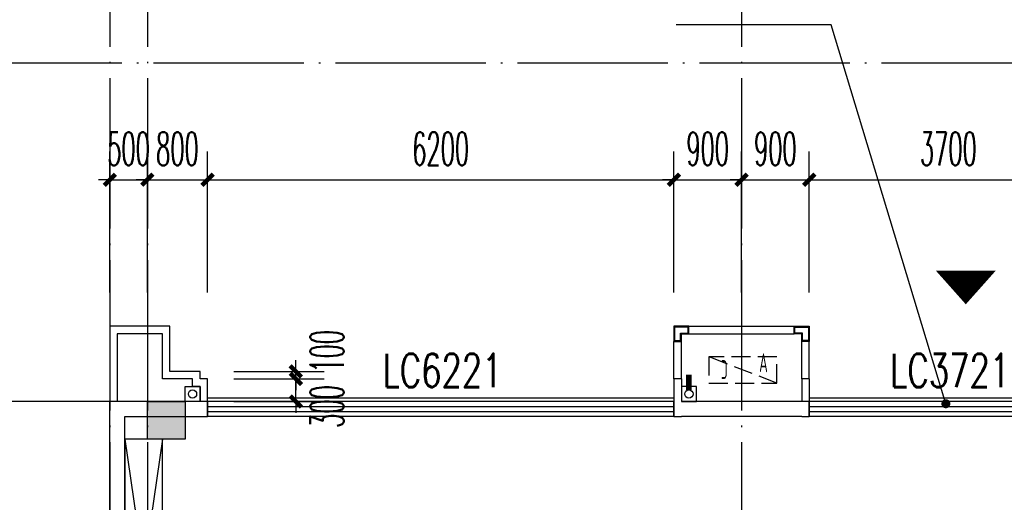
# Model space of a CAD drawing. Extents: x 1779708 to 7299578, y -1121471 to 88434.
# Tile 360 of 656: x 4700319 to 4713411, y -1011185 to -1004763. Entities that reach past the tile are written whole.
import ezdxf

# ---------------------------------------------------------------- set-up
doc = ezdxf.new("R2010")
doc.units = 0
doc.header["$LTSCALE"] = 1000
doc.header["$MEASUREMENT"] = 0
doc.linetypes.add('DASH', pattern=[0.35, 0.25, -0.1])
doc.linetypes.add('DOTE', pattern=[2.42, 2, -0.2, 0.02, -0.2])
doc.layers.get('0').update_dxf_attribs({"linetype": 'CONTINUOUS'})
doc.layers.get('Defpoints').update_dxf_attribs({"linetype": 'CONTINUOUS'})
for name, color, linetype in [('11111111111111111111111111111', 50, 'DASH'), ('DIM_LEAD', 3, 'CONTINUOUS'), ('DIM_污水', 3, 'CONTINUOUS'), ('DOTE', 1, 'DOTE'), ('FUR', 9, 'CONTINUOUS'), ('GGSignatureLayer', 7, 'CONTINUOUS'), ('P_PS_DIM', 1, 'CONTINUOUS'), ('PIPE-雨水', 4, 'CONTINUOUS'), ('PUB_DIM', 3, 'CONTINUOUS'), ('WALL', 255, 'CONTINUOUS'), ('WINDOW', 2, 'CONTINUOUS'), ('WINDOW_TEXT', 7, 'CONTINUOUS'), ('修改', 6, 'CONTINUOUS'), ('墙柱', 2, 'CONTINUOUS'), ('室外构件', 4, 'CONTINUOUS'), ('看线', 3, 'CONTINUOUS'), ('空调机位表示', 70, 'CONTINUOUS')]:
    doc.layers.add(name, color=color, linetype=linetype)
doc.styles.add('_TCH_DIM_T3', font='SIMPLEX.shx', dxfattribs={"width": 0.494118, "bigfont": 'GBCBIG.shx'})
doc.styles.add('_TCH_WINDOW', font='SIMPLEX', dxfattribs={"height": 3.5, "bigfont": 'GBCBIG'})
doc.styles.get("Standard").update_dxf_attribs({"font": 'GBENOR', "bigfont": 'GBCBIG'})
doc.dimstyles.new('_TCH_ARCH&&150', dxfattribs={"dimtxt": 446.25, "dimasz": 150, "dimexe": 375, "dimexo": 450, "dimgap": 189.375, "dimtad": 1, "dimdec": 0, "dimzin": 0, "dimdsep": 46, "dimtxsty": '_TCH_DIM_T3', "dimblk": 'ARCHTICK', "dimcen": 0.09, "dimdle": 225, "dimclrt": 7, "dimazin": 2, "dimtfac": 1, "dimtdec": 0, "dimtix": 1, "dimtmove": 2, "dimatfit": 3, "dimfxl": 250, "dimtolj": 1, "dimtzin": 0, "dimarcsym": 0})

# ---------------------------------------------------------------- blocks, each defined once
blk = doc.blocks.new('A$C159220C3')
at = {"layer": 'DOTE'}
for p, q in [((9200, 149200), (9200, 7200)), ((9700, 149200), (9700, 7200)), ((17600, 149200), (17600, 7200)), ((86800, 64700), (7200, 64700)), ((86800, 60200), (7200, 60200))]:
    blk.add_line(p, q, dxfattribs=at)
blk = doc.blocks.new('A$C606A0922')
at = {"layer": '墙柱'}
h = blk.add_hatch(color=256, dxfattribs=at)
h.paths.add_polyline_path([(24950, 87000), (25450, 87000), (25450, 87500), (24950, 87500)])
h.paths.add_polyline_path([(66900, 125200), (67500, 125200), (67500, 124600), (66900, 124600)])
h.paths.add_polyline_path([(16600, 125200), (17100, 125200), (17100, 124700), (16600, 124700)])
h.paths.add_polyline_path([(27130, 122900), (27130, 122600), (26430, 122600), (26430, 122900)])
h.paths.add_polyline_path([(54500, 138000), (55000, 138000), (55000, 137500), (54500, 137500)])
h.paths.add_polyline_path([(16600, 87000), (17100, 87000), (17100, 87500), (16600, 87500)])
h.paths.add_polyline_path([(42000, 96300), (42500, 96300), (42500, 96800), (42000, 96800)])
h.paths.add_polyline_path([(58500, 105100), (59000, 105100), (59000, 105600), (58500, 105600)])
h.paths.add_polyline_path([(13000, 93250), (13500, 93250), (13500, 93750), (13000, 93750)])
h.paths.add_polyline_path([(66700, 100900), (67200, 100900), (67200, 101400), (66700, 101400)])
h.paths.add_polyline_path([(20700, 118600), (21200, 118600), (21200, 118100), (20700, 118100)])
h.paths.add_polyline_path([(20700, 112000), (21200, 112000), (21200, 111500), (20700, 111500)])
h.paths.add_polyline_path([(13000, 106150), (13500, 106150), (13500, 105650), (13000, 105650)])
h.paths.add_polyline_path([(20700, 99800), (21200, 99800), (21200, 100300), (20700, 100300)])
h.paths.add_polyline_path([(13000, 87000), (13500, 87000), (13500, 87500), (13000, 87500)])
h.paths.add_polyline_path([(74900, 125200), (75600, 125200), (75600, 124600), (74900, 124600)])
h.paths.add_polyline_path([(54900, 113500), (54400, 113500), (54400, 113000), (54900, 113000)])
h.paths.add_polyline_path([(74900, 96300), (75600, 96300), (75600, 96800), (74900, 96800)])
h.paths.add_polyline_path([(500, 93250), (1000, 93250), (1000, 93750), (500, 93750)])
h.paths.add_polyline_path([(500, 106150), (1000, 106150), (1000, 105650), (500, 105650)])
h.paths.add_polyline_path([(8400, 125200), (8900, 125200), (8900, 124700), (8400, 124700)])
h.paths.add_polyline_path([(66900, 113600), (67500, 113600), (67500, 113000), (66900, 113000)])
h.paths.add_polyline_path([(74900, 113000), (75600, 113000), (75600, 113600), (74900, 113600)])
h.paths.add_polyline_path([(58500, 113000), (59100, 113000), (59100, 113600), (58500, 113600)])
h.paths.add_polyline_path([(66700, 105100), (67200, 105100), (67200, 105600), (66700, 105600)])
h.paths.add_polyline_path([(54400, 105100), (54900, 105100), (54900, 105600), (54400, 105600)])
h.paths.add_polyline_path([(50150, 125200), (50650, 125200), (50650, 124700), (50150, 124700)])
h.paths.add_polyline_path([(46200, 87000), (46700, 87000), (46700, 87500), (46200, 87500)])
h.paths.add_polyline_path([(42500, 99800), (42000, 99800), (42000, 100300), (42500, 100300)])
h.paths.add_polyline_path([(42500, 87000), (42000, 87000), (42000, 87500), (42500, 87500)])
h.paths.add_polyline_path([(24900, 99800), (25400, 99800), (25400, 100300), (24900, 100300)])
h.paths.add_polyline_path([(20700, 106150), (21200, 106150), (21200, 105650), (20700, 105650)])
h.paths.add_polyline_path([(13000, 100300), (13500, 100300), (13500, 99800), (13000, 99800)])
h.paths.add_polyline_path([(16600, 112000), (17100, 112000), (17100, 111500), (16600, 111500)])
h.paths.add_polyline_path([(8200, 112000), (8700, 112000), (8700, 111500), (8200, 111500)])
h.paths.add_polyline_path([(500, 112000), (1000, 112000), (1000, 111500), (500, 111500)])
h.paths.add_polyline_path([(16600, 118600), (17100, 118600), (17100, 118100), (16600, 118100)])
h.paths.add_polyline_path([(8400, 118700), (8900, 118700), (8900, 118100), (8400, 118100)])
h.paths.add_polyline_path([(74900, 99500), (75600, 99500), (75600, 100000), (74900, 100000)])
h.paths.add_polyline_path([(75100, 87000), (75600, 87000), (75600, 87500), (75100, 87500)])
h.paths.add_polyline_path([(66900, 96200), (67500, 96200), (67500, 96800), (66900, 96800)])
h.paths.add_polyline_path([(66950, 87000), (67450, 87000), (67450, 87500), (66950, 87500)])
h.paths.add_polyline_path([(58500, 96200), (59100, 96200), (59100, 96800), (58500, 96800)])
h.paths.add_polyline_path([(58550, 87000), (59050, 87000), (59050, 87500), (58550, 87500)])
h.paths.add_polyline_path([(50150, 99800), (50650, 99800), (50650, 100300), (50150, 100300)])
h.paths.add_polyline_path([(50150, 96300), (50650, 96300), (50650, 96800), (50150, 96800)])
h.paths.add_polyline_path([(50150, 87000), (50650, 87000), (50650, 87500), (50150, 87500)])
h.paths.add_polyline_path([(33100, 99800), (33600, 99800), (33600, 100300), (33100, 100300)])
h.paths.add_polyline_path([(33100, 96300), (33600, 96300), (33600, 96800), (33100, 96800)])
h.paths.add_polyline_path([(24900, 96300), (25400, 96300), (25400, 96800), (24900, 96800)])
h.paths.add_polyline_path([(500, 99800), (1000, 99800), (1000, 100300), (500, 100300)])
h.paths.add_polyline_path([(16600, 96300), (17100, 96300), (17100, 96800), (16600, 96800)])
h.paths.add_polyline_path([(33100, 87000), (33600, 87000), (33600, 87500), (33100, 87500)])
h.paths.add_polyline_path([(500, 87000), (1000, 87000), (1000, 87500), (500, 87500)])
h.paths.add_polyline_path([(74900, 128700), (75600, 128700), (75600, 128200), (74900, 128200)])
h.paths.add_polyline_path([(74900, 138000), (75600, 138000), (75600, 137500), (74900, 137500)])
h.paths.add_polyline_path([(66950, 128700), (67450, 128700), (67450, 128200), (66950, 128200)])
h.paths.add_polyline_path([(66950, 138000), (67450, 138000), (67450, 137500), (66950, 137500)])
h.paths.add_polyline_path([(58500, 125200), (59100, 125200), (59100, 124600), (58500, 124600)])
h.paths.add_polyline_path([(58550, 128700), (59050, 128700), (59050, 128200), (58550, 128200)])
h.paths.add_polyline_path([(58550, 138000), (59050, 138000), (59050, 137500), (58550, 137500)])
h.paths.add_polyline_path([(50150, 128700), (50650, 128700), (50650, 128200), (50150, 128200)])
h.paths.add_polyline_path([(50150, 138000), (50650, 138000), (50650, 137500), (50150, 137500)])
h.paths.add_polyline_path([(42000, 125200), (42500, 125200), (42500, 124700), (42000, 124700)])
h.paths.add_polyline_path([(42000, 128700), (42500, 128700), (42500, 128200), (42000, 128200)])
h.paths.add_polyline_path([(33100, 125200), (33600, 125200), (33600, 124700), (33100, 124700)])
h.paths.add_polyline_path([(25060, 125200), (25660, 125200), (25660, 124800), (25060, 124800)])
h.paths.add_polyline_path([(33100, 128700), (33600, 128700), (33600, 128200), (33100, 128200)])
h.paths.add_polyline_path([(24950, 128700), (25450, 128700), (25450, 128200), (24950, 128200)])
h.paths.add_polyline_path([(0, 125500), (700, 125500), (700, 125000), (0, 125000)])
h.paths.add_polyline_path([(0, 128700), (700, 128700), (700, 128200), (0, 128200)])
h.paths.add_polyline_path([(8150, 128700), (8650, 128700), (8650, 128200), (8150, 128200)])
h.paths.add_polyline_path([(16550, 128700), (17050, 128700), (17050, 128200), (16550, 128200)])
h.paths.add_polyline_path([(42000, 138000), (42500, 138000), (42500, 137500), (42000, 137500)])
h.paths.add_polyline_path([(33100, 138000), (33600, 138000), (33600, 137500), (33100, 137500)])
h.paths.add_polyline_path([(24950, 138000), (25450, 138000), (25450, 137500), (24950, 137500)])
h.paths.add_polyline_path([(16550, 138000), (17050, 138000), (17050, 137500), (16550, 137500)])
h.paths.add_polyline_path([(8150, 138000), (8650, 138000), (8650, 137500), (8150, 137500)])
h.paths.add_polyline_path([(0, 138000), (500, 138000), (500, 137500), (0, 137500)])
h.paths.add_polyline_path([(24950, 51000), (25450, 51000), (25450, 50500), (24950, 50500)])
h.paths.add_polyline_path([(66900, 12800), (67500, 12800), (67500, 13400), (66900, 13400)])
h.paths.add_polyline_path([(16600, 12800), (17100, 12800), (17100, 13300), (16600, 13300)])
h.paths.add_polyline_path([(27130, 15100), (27130, 15400), (26430, 15400), (26430, 15100)])
h.paths.add_polyline_path([(54500, 0), (55000, 0), (55000, 500), (54500, 500)])
h.paths.add_polyline_path([(16600, 51000), (17100, 51000), (17100, 50500), (16600, 50500)])
h.paths.add_polyline_path([(42000, 41700), (42500, 41700), (42500, 41200), (42000, 41200)])
h.paths.add_polyline_path([(58500, 32900), (59000, 32900), (59000, 32400), (58500, 32400)])
h.paths.add_polyline_path([(13000, 44750), (13500, 44750), (13500, 44250), (13000, 44250)])
h.paths.add_polyline_path([(66700, 37100), (67200, 37100), (67200, 36600), (66700, 36600)])
h.paths.add_polyline_path([(20700, 19400), (21200, 19400), (21200, 19900), (20700, 19900)])
h.paths.add_polyline_path([(20700, 26000), (21200, 26000), (21200, 26500), (20700, 26500)])
h.paths.add_polyline_path([(13000, 31850), (13500, 31850), (13500, 32350), (13000, 32350)])
h.paths.add_polyline_path([(20700, 38200), (21200, 38200), (21200, 37700), (20700, 37700)])
h.paths.add_polyline_path([(13000, 51000), (13500, 51000), (13500, 50500), (13000, 50500)])
h.paths.add_polyline_path([(74900, 12800), (75600, 12800), (75600, 13400), (74900, 13400)])
h.paths.add_polyline_path([(54900, 24500), (54400, 24500), (54400, 25000), (54900, 25000)])
h.paths.add_polyline_path([(74900, 41700), (75600, 41700), (75600, 41200), (74900, 41200)])
h.paths.add_polyline_path([(500, 44750), (1000, 44750), (1000, 44250), (500, 44250)])
h.paths.add_polyline_path([(500, 31850), (1000, 31850), (1000, 32350), (500, 32350)])
h.paths.add_polyline_path([(8400, 12800), (8900, 12800), (8900, 13300), (8400, 13300)])
h.paths.add_polyline_path([(66900, 24400), (67500, 24400), (67500, 25000), (66900, 25000)])
h.paths.add_polyline_path([(74900, 25000), (75600, 25000), (75600, 24400), (74900, 24400)])
h.paths.add_polyline_path([(58500, 25000), (59100, 25000), (59100, 24400), (58500, 24400)])
h.paths.add_polyline_path([(66700, 32900), (67200, 32900), (67200, 32400), (66700, 32400)])
h.paths.add_polyline_path([(54400, 32900), (54900, 32900), (54900, 32400), (54400, 32400)])
h.paths.add_polyline_path([(50150, 12800), (50650, 12800), (50650, 13300), (50150, 13300)])
h.paths.add_polyline_path([(46200, 51000), (46700, 51000), (46700, 50500), (46200, 50500)])
h.paths.add_polyline_path([(42500, 38200), (42000, 38200), (42000, 37700), (42500, 37700)])
h.paths.add_polyline_path([(42500, 51000), (42000, 51000), (42000, 50500), (42500, 50500)])
h.paths.add_polyline_path([(24900, 38200), (25400, 38200), (25400, 37700), (24900, 37700)])
h.paths.add_polyline_path([(20700, 31850), (21200, 31850), (21200, 32350), (20700, 32350)])
h.paths.add_polyline_path([(13000, 37700), (13500, 37700), (13500, 38200), (13000, 38200)])
h.paths.add_polyline_path([(16600, 26000), (17100, 26000), (17100, 26500), (16600, 26500)])
h.paths.add_polyline_path([(8200, 26000), (8700, 26000), (8700, 26500), (8200, 26500)])
h.paths.add_polyline_path([(500, 26000), (1000, 26000), (1000, 26500), (500, 26500)])
h.paths.add_polyline_path([(16600, 19400), (17100, 19400), (17100, 19900), (16600, 19900)])
h.paths.add_polyline_path([(8400, 19300), (8900, 19300), (8900, 19900), (8400, 19900)])
h.paths.add_polyline_path([(74900, 38500), (75600, 38500), (75600, 38000), (74900, 38000)])
h.paths.add_polyline_path([(75100, 51000), (75600, 51000), (75600, 50500), (75100, 50500)])
h.paths.add_polyline_path([(66900, 41800), (67500, 41800), (67500, 41200), (66900, 41200)])
h.paths.add_polyline_path([(66950, 51000), (67450, 51000), (67450, 50500), (66950, 50500)])
h.paths.add_polyline_path([(58500, 41800), (59100, 41800), (59100, 41200), (58500, 41200)])
h.paths.add_polyline_path([(58550, 51000), (59050, 51000), (59050, 50500), (58550, 50500)])
h.paths.add_polyline_path([(50150, 38200), (50650, 38200), (50650, 37700), (50150, 37700)])
h.paths.add_polyline_path([(50150, 41700), (50650, 41700), (50650, 41200), (50150, 41200)])
h.paths.add_polyline_path([(50150, 51000), (50650, 51000), (50650, 50500), (50150, 50500)])
h.paths.add_polyline_path([(33100, 38200), (33600, 38200), (33600, 37700), (33100, 37700)])
h.paths.add_polyline_path([(33100, 41700), (33600, 41700), (33600, 41200), (33100, 41200)])
h.paths.add_polyline_path([(24900, 41700), (25400, 41700), (25400, 41200), (24900, 41200)])
h.paths.add_polyline_path([(500, 38200), (1000, 38200), (1000, 37700), (500, 37700)])
h.paths.add_polyline_path([(16600, 41700), (17100, 41700), (17100, 41200), (16600, 41200)])
h.paths.add_polyline_path([(33100, 51000), (33600, 51000), (33600, 50500), (33100, 50500)])
h.paths.add_polyline_path([(500, 51000), (1000, 51000), (1000, 50500), (500, 50500)])
h.paths.add_polyline_path([(74900, 9300), (75600, 9300), (75600, 9800), (74900, 9800)])
h.paths.add_polyline_path([(74900, 0), (75600, 0), (75600, 500), (74900, 500)])
h.paths.add_polyline_path([(66950, 9300), (67450, 9300), (67450, 9800), (66950, 9800)])
h.paths.add_polyline_path([(66950, 0), (67450, 0), (67450, 500), (66950, 500)])
h.paths.add_polyline_path([(58500, 12800), (59100, 12800), (59100, 13400), (58500, 13400)])
h.paths.add_polyline_path([(58550, 9300), (59050, 9300), (59050, 9800), (58550, 9800)])
h.paths.add_polyline_path([(58550, 0), (59050, 0), (59050, 500), (58550, 500)])
h.paths.add_polyline_path([(50150, 9300), (50650, 9300), (50650, 9800), (50150, 9800)])
h.paths.add_polyline_path([(50150, 0), (50650, 0), (50650, 500), (50150, 500)])
h.paths.add_polyline_path([(42000, 12800), (42500, 12800), (42500, 13300), (42000, 13300)])
h.paths.add_polyline_path([(42000, 9300), (42500, 9300), (42500, 9800), (42000, 9800)])
h.paths.add_polyline_path([(33100, 12800), (33600, 12800), (33600, 13300), (33100, 13300)])
h.paths.add_polyline_path([(25060, 12800), (25660, 12800), (25660, 13200), (25060, 13200)])
h.paths.add_polyline_path([(33100, 9300), (33600, 9300), (33600, 9800), (33100, 9800)])
h.paths.add_polyline_path([(24950, 9300), (25450, 9300), (25450, 9800), (24950, 9800)])
h.paths.add_polyline_path([(0, 12500), (700, 12500), (700, 13000), (0, 13000)])
h.paths.add_polyline_path([(0, 9300), (700, 9300), (700, 9800), (0, 9800)])
h.paths.add_polyline_path([(8150, 9300), (8650, 9300), (8650, 9800), (8150, 9800)])
h.paths.add_polyline_path([(16550, 9300), (17050, 9300), (17050, 9800), (16550, 9800)])
h.paths.add_polyline_path([(42000, 0), (42500, 0), (42500, 500), (42000, 500)])
h.paths.add_polyline_path([(33100, 0), (33600, 0), (33600, 500), (33100, 500)])
h.paths.add_polyline_path([(24950, 0), (25450, 0), (25450, 500), (24950, 500)])
h.paths.add_polyline_path([(16550, 0), (17050, 0), (17050, 500), (16550, 500)])
h.paths.add_polyline_path([(8150, 0), (8650, 0), (8650, 500), (8150, 500)])
h.paths.add_polyline_path([(0, 0), (500, 0), (500, 500), (0, 500)])
blk.add_lwpolyline([(500, 51000), (1000, 51000), (1000, 50500), (500, 50500)], close=True, dxfattribs=at)
blk = doc.blocks.new('A$C46E9187A')
at = {"layer": '空调机位表示', "linetype": 'DASH'}
blk.add_lwpolyline([(0, 0), (0, 350), (900, 350), (900, 0)], close=True, dxfattribs=at)
blk.add_lwpolyline([(0, 0), (900, 350)], dxfattribs=at)
at = {"layer": '空调机位表示', "width": 0.6}
for s, p in [('A', (118, 145)), ('C', (651, 55))]:
    blk.add_text(s, height=250, dxfattribs=at).set_placement(p)
blk = doc.blocks.new('a1')
at = {"layer": '11111111111111111111111111111'}
for p, q in [((59122, 49136), (59122, 48936)), ((59322, 49136), (59122, 49136)), ((59322, 48936), (59322, 49136)), ((59122, 48936), (59322, 48936))]:
    blk.add_line(p, q, dxfattribs=at)
blk = doc.blocks.new('$WINLIB2D$00000001')
at = {"color": 0}
for points in [[(-0.5, 0.5), (-0.5, -0.5)], [(-0.5, 0.5), (0.5, 0.5)], [(0.5, -0.5), (0.5, 0.5)], [(0.5, 0.1667), (-0.5, 0.1667)], [(0.5, -0.1667), (-0.5, -0.1667)], [(-0.5, -0.5), (0.5, -0.5)]]:
    blk.add_lwpolyline(points, dxfattribs=at)
blk = doc.blocks.new('_ArchTick')
at = {"color": 0, "linetype": 'ByBlock', "const_width": 0.4}
blk.add_lwpolyline([(-0.5, -0.5), (0.5, 0.5)], dxfattribs=at)
blk = doc.blocks.new('*D5951')
at = {"layer": 'Defpoints', "color": 0, "transparency": 16777216}
for p in [(4714517, -1006893), (4710817, -1008843), (4714517, -1008843)]:
    blk.add_point(p, dxfattribs=at)
at = {"layer": 'PUB_DIM', "color": 0, "lineweight": -2, "transparency": 16777216}
for p, q in [((4710817, -1008393), (4710817, -1006518)), ((4714517, -1008393), (4714517, -1006518)), ((4710592, -1006893), (4714742, -1006893))]:
    blk.add_line(p, q, dxfattribs=at)
at = {"layer": 'PUB_DIM', "color": 0, "lineweight": -2, "transparency": 16777216, "xscale": 150, "yscale": 150, "zscale": 150, "rotation": 180}
blk.add_blockref('_ArchTick', (4710817, -1006893), dxfattribs=at)
at = {"layer": 'PUB_DIM', "color": 0, "lineweight": -2, "transparency": 16777216, "xscale": 150, "yscale": 150, "zscale": 150}
blk.add_blockref('_ArchTick', (4714517, -1006893), dxfattribs=at)
at = {"layer": 'PUB_DIM', "color": 7, "transparency": 16777216, "insert": (4712667, -1006481), "char_height": 446.2, "attachment_point": 5, "style": '_TCH_DIM_T3'}
blk.add_mtext('\\A1;3700', dxfattribs=at)
blk = doc.blocks.new('*D5952')
at = {"layer": 'Defpoints', "color": 0, "transparency": 16777216}
for p in [(4710817, -1006893), (4709917, -1008843), (4710817, -1008843)]:
    blk.add_point(p, dxfattribs=at)
at = {"layer": 'PUB_DIM', "color": 0, "lineweight": -2, "transparency": 16777216}
for p, q in [((4709917, -1008393), (4709917, -1006518)), ((4710817, -1008393), (4710817, -1006518)), ((4709917, -1006893), (4709767, -1006893)), ((4709917, -1006893), (4710817, -1006893)), ((4710817, -1006893), (4710967, -1006893))]:
    blk.add_line(p, q, dxfattribs=at)
at = {"layer": 'PUB_DIM', "color": 0, "lineweight": -2, "transparency": 16777216, "xscale": 150, "yscale": 150, "zscale": 150}
blk.add_blockref('_ArchTick', (4709917, -1006893), dxfattribs=at)
at = {"layer": 'PUB_DIM', "color": 0, "lineweight": -2, "transparency": 16777216, "xscale": 150, "yscale": 150, "zscale": 150, "rotation": 180}
blk.add_blockref('_ArchTick', (4710817, -1006893), dxfattribs=at)
at = {"layer": 'PUB_DIM', "color": 7, "transparency": 16777216, "insert": (4710367, -1006481), "char_height": 446.2, "attachment_point": 5, "style": '_TCH_DIM_T3'}
blk.add_mtext('\\A1;900', dxfattribs=at)
blk = doc.blocks.new('*D5953')
at = {"layer": 'Defpoints', "color": 0, "transparency": 16777216}
for p in [(4709917, -1006893), (4709017, -1008843), (4709917, -1008843)]:
    blk.add_point(p, dxfattribs=at)
at = {"layer": 'PUB_DIM', "color": 0, "lineweight": -2, "transparency": 16777216}
for p, q in [((4709017, -1008393), (4709017, -1006518)), ((4709917, -1008393), (4709917, -1006518)), ((4709017, -1006893), (4708867, -1006893)), ((4709017, -1006893), (4709917, -1006893)), ((4709917, -1006893), (4710067, -1006893))]:
    blk.add_line(p, q, dxfattribs=at)
at = {"layer": 'PUB_DIM', "color": 0, "lineweight": -2, "transparency": 16777216, "xscale": 150, "yscale": 150, "zscale": 150}
blk.add_blockref('_ArchTick', (4709017, -1006893), dxfattribs=at)
at = {"layer": 'PUB_DIM', "color": 0, "lineweight": -2, "transparency": 16777216, "xscale": 150, "yscale": 150, "zscale": 150, "rotation": 180}
blk.add_blockref('_ArchTick', (4709917, -1006893), dxfattribs=at)
at = {"layer": 'PUB_DIM', "color": 7, "transparency": 16777216, "insert": (4709467, -1006481), "char_height": 446.2, "attachment_point": 5, "style": '_TCH_DIM_T3'}
blk.add_mtext('\\A1;900', dxfattribs=at)
blk = doc.blocks.new('*D5954')
at = {"layer": 'Defpoints', "color": 0, "transparency": 16777216}
for p in [(4709017, -1006893), (4702817, -1008843), (4709017, -1008843)]:
    blk.add_point(p, dxfattribs=at)
at = {"layer": 'PUB_DIM', "color": 0, "lineweight": -2, "transparency": 16777216}
for p, q in [((4702817, -1008393), (4702817, -1006518)), ((4709017, -1008393), (4709017, -1006518)), ((4702592, -1006893), (4709242, -1006893))]:
    blk.add_line(p, q, dxfattribs=at)
at = {"layer": 'PUB_DIM', "color": 0, "lineweight": -2, "transparency": 16777216, "xscale": 150, "yscale": 150, "zscale": 150, "rotation": 180}
blk.add_blockref('_ArchTick', (4702817, -1006893), dxfattribs=at)
at = {"layer": 'PUB_DIM', "color": 0, "lineweight": -2, "transparency": 16777216, "xscale": 150, "yscale": 150, "zscale": 150}
blk.add_blockref('_ArchTick', (4709017, -1006893), dxfattribs=at)
at = {"layer": 'PUB_DIM', "color": 7, "transparency": 16777216, "insert": (4705917, -1006481), "char_height": 446.2, "attachment_point": 5, "style": '_TCH_DIM_T3'}
blk.add_mtext('\\A1;6200', dxfattribs=at)
blk = doc.blocks.new('*D5955')
at = {"layer": 'Defpoints', "color": 0, "transparency": 16777216}
for p in [(4702817, -1006893), (4702017, -1008843), (4702817, -1008843)]:
    blk.add_point(p, dxfattribs=at)
at = {"layer": 'PUB_DIM', "color": 0, "lineweight": -2, "transparency": 16777216}
for p, q in [((4702017, -1008393), (4702017, -1006518)), ((4702817, -1008393), (4702817, -1006518)), ((4702017, -1006893), (4701867, -1006893)), ((4702017, -1006893), (4702817, -1006893)), ((4702817, -1006893), (4702967, -1006893))]:
    blk.add_line(p, q, dxfattribs=at)
at = {"layer": 'PUB_DIM', "color": 0, "lineweight": -2, "transparency": 16777216, "xscale": 150, "yscale": 150, "zscale": 150}
blk.add_blockref('_ArchTick', (4702017, -1006893), dxfattribs=at)
at = {"layer": 'PUB_DIM', "color": 0, "lineweight": -2, "transparency": 16777216, "xscale": 150, "yscale": 150, "zscale": 150, "rotation": 180}
blk.add_blockref('_ArchTick', (4702817, -1006893), dxfattribs=at)
at = {"layer": 'PUB_DIM', "color": 7, "transparency": 16777216, "insert": (4702417, -1006481), "char_height": 446.2, "attachment_point": 5, "style": '_TCH_DIM_T3'}
blk.add_mtext('\\A1;800', dxfattribs=at)
blk = doc.blocks.new('*D5956')
at = {"layer": 'Defpoints', "color": 0, "transparency": 16777216}
for p in [(4702017, -1006893), (4701517, -1008843), (4702017, -1008843)]:
    blk.add_point(p, dxfattribs=at)
at = {"layer": 'PUB_DIM', "color": 0, "lineweight": -2, "transparency": 16777216}
for p, q in [((4701517, -1008393), (4701517, -1006518)), ((4702017, -1008393), (4702017, -1006518)), ((4701517, -1006893), (4701367, -1006893)), ((4701517, -1006893), (4702017, -1006893)), ((4702017, -1006893), (4702167, -1006893))]:
    blk.add_line(p, q, dxfattribs=at)
at = {"layer": 'PUB_DIM', "color": 0, "lineweight": -2, "transparency": 16777216, "xscale": 150, "yscale": 150, "zscale": 150}
blk.add_blockref('_ArchTick', (4701517, -1006893), dxfattribs=at)
at = {"layer": 'PUB_DIM', "color": 0, "lineweight": -2, "transparency": 16777216, "xscale": 150, "yscale": 150, "zscale": 150, "rotation": 180}
blk.add_blockref('_ArchTick', (4702017, -1006893), dxfattribs=at)
at = {"layer": 'PUB_DIM', "color": 7, "transparency": 16777216, "insert": (4701767, -1006481), "char_height": 446.2, "attachment_point": 5, "style": '_TCH_DIM_T3'}
blk.add_mtext('\\A1;500', dxfattribs=at)
blk = doc.blocks.new('*D6014')
at = {"layer": 'Defpoints', "color": 0, "transparency": 16777216}
for p in [(4702717, -1009443), (4703991, -1009443), (4702717, -1009543)]:
    blk.add_point(p, dxfattribs=at)
at = {"layer": 'PUB_DIM', "color": 0, "lineweight": -2, "transparency": 16777216}
for p, q in [((4703991, -1009443), (4703991, -1009293)), ((4703167, -1009443), (4704366, -1009443)), ((4703991, -1009543), (4703991, -1009443)), ((4703167, -1009543), (4704366, -1009543)), ((4703991, -1009543), (4703991, -1009693))]:
    blk.add_line(p, q, dxfattribs=at)
at = {"layer": 'PUB_DIM', "color": 0, "lineweight": -2, "transparency": 16777216, "xscale": 150, "yscale": 150, "zscale": 150}
for p, rotation in [((4703991, -1009443), 270), ((4703991, -1009543), 90)]:
    blk.add_blockref('_ArchTick', p, dxfattribs=dict(at, rotation=rotation))
at = {"layer": 'PUB_DIM', "color": 7, "transparency": 16777216, "insert": (4704404, -1009176), "char_height": 446.2, "attachment_point": 5, "rotation": 90, "style": '_TCH_DIM_T3'}
blk.add_mtext('\\A1;100', dxfattribs=at)
blk = doc.blocks.new('*D6015')
at = {"layer": 'Defpoints', "color": 0, "transparency": 16777216}
for p in [(4702717, -1009543), (4703991, -1009543), (4702717, -1009843)]:
    blk.add_point(p, dxfattribs=at)
at = {"layer": 'PUB_DIM', "color": 0, "lineweight": -2, "transparency": 16777216}
for p, q in [((4703991, -1009543), (4703991, -1009393)), ((4703167, -1009543), (4704366, -1009543)), ((4703991, -1009843), (4703991, -1009543)), ((4703167, -1009843), (4704366, -1009843)), ((4703991, -1009843), (4703991, -1009993))]:
    blk.add_line(p, q, dxfattribs=at)
at = {"layer": 'PUB_DIM', "color": 0, "lineweight": -2, "transparency": 16777216, "xscale": 150, "yscale": 150, "zscale": 150}
for p, rotation in [((4703991, -1009543), 270), ((4703991, -1009843), 90)]:
    blk.add_blockref('_ArchTick', p, dxfattribs=dict(at, rotation=rotation))
at = {"layer": 'PUB_DIM', "color": 7, "transparency": 16777216, "insert": (4704404, -1009910), "char_height": 446.2, "attachment_point": 5, "rotation": 90, "style": '_TCH_DIM_T3'}
blk.add_mtext('\\A1;300', dxfattribs=at)

msp = doc.modelspace()

# ---------------------------------------------------------------- linework, layer by layer
at = {"layer": 'DIM_LEAD'}
for p, q in [((4711109.8, -1004830.2), (4709049, -1004830.2)), ((4712633.8, -1009873.3), (4711109.8, -1004830.2))]:
    msp.add_line(p, q, dxfattribs=at)
at = {"layer": 'DIM_LEAD', "const_width": 60}
msp.add_lwpolyline([(4712642.4, -1009902, 1), (4712625.1, -1009844.6, 1)], format="xyb", close=True, dxfattribs=at)
at = {"layer": 'DIM_污水', "color": 3}
msp.add_circle((4702617.1, -1009743.3), 55, dxfattribs=at)
at = {"layer": 'DIM_污水', "color": 7}
msp.add_circle((4709217.1, -1009743.3), 55, dxfattribs=at)
at = {"layer": 'FUR', "color": 9}
msp.add_lwpolyline([(4702217.1, -1010343.3), (4701717.1, -1010343.3), (4701717.1, -1013793.3), (4702217.1, -1013793.3), (4702217.1, -1010343.3), (4701717.1, -1013793.3), (4701717.1, -1010343.3), (4702217.1, -1013793.3)], dxfattribs=at)
at = {"layer": 'GGSignatureLayer'}
msp.add_lwpolyline([(4712899.2, -1008550.4, 0, 800, 0), (4712899.2, -1008100.6, 800, 800, 0)], format="xyseb", dxfattribs=at)
at = {"layer": 'PIPE-雨水', "const_width": 75}
msp.add_lwpolyline([(4709217.1, -1009688.3), (4709217.1, -1009488.3)], dxfattribs=at)
at = {"layer": 'WALL'}
for p, q in [((4709017.1, -1009543.3), (4709017.1, -1009843.3)), ((4709117.1, -1009543.3), (4709017.1, -1009543.3)), ((4709117.1, -1009543.3), (4709117.1, -1009843.3)), ((4710717.1, -1009543.3), (4710717.1, -1009843.3)), ((4710817.1, -1009543.3), (4710717.1, -1009543.3)), ((4710817.1, -1009543.3), (4710817.1, -1009843.3)), ((4701517.1, -1013893.3), (4701517.1, -1009843.3)), ((4702817.1, -1009843.3), (4701517.1, -1009843.3)), ((4702817.1, -1010043.3), (4702817.1, -1009843.3)), ((4709017.1, -1009843.3), (4709017.1, -1010043.3)), ((4710717.1, -1009843.3), (4709117.1, -1009843.3)), ((4710817.1, -1010043.3), (4710817.1, -1009843.3)), ((4701717.1, -1013693.3), (4701717.1, -1010043.3)), ((4701717.1, -1010043.3), (4702817.1, -1010043.3)), ((4709017.1, -1010043.3), (4709117.1, -1010043.3)), ((4710717.1, -1010043.3), (4709117.1, -1010043.3)), ((4710717.1, -1010043.3), (4710817.1, -1010043.3))]:
    msp.add_line(p, q, dxfattribs=at)
for points in [[(4702817.1, -1009843.3), (4702817.1, -1009543.3), (4702717.1, -1009543.3), (4702717.1, -1009443.3), (4702317.1, -1009443.3), (4702317.1, -1008843.3), (4701517.1, -1008843.3), (4701517.1, -1009843.3)], [(4702717.1, -1009843.3), (4702717.1, -1009643.3), (4702617.1, -1009643.3), (4702617.1, -1009543.3), (4702217.1, -1009543.3), (4702217.1, -1008943.3), (4701617.1, -1008943.3), (4701617.1, -1009843.3)]]:
    msp.add_lwpolyline(points, dxfattribs=at)
at = {"layer": '室外构件'}
for points in [[(4709017.1, -1009043.3), (4709117.1, -1009043.3), (4709117.1, -1008943.3), (4709217.1, -1008943.3), (4709217.1, -1008843.3), (4709017.1, -1008843.3), (4709017.1, -1009043.3)], [(4709217.1, -1008843.3), (4710617.1, -1008843.3)], [(4710817.1, -1009043.3), (4710717.1, -1009043.3), (4710717.1, -1008943.3), (4710617.1, -1008943.3), (4710617.1, -1008843.3), (4710817.1, -1008843.3), (4710817.1, -1009043.3)], [(4709217.1, -1008943.3), (4710617.1, -1008943.3)], [(4709017.1, -1009543.3), (4709017.1, -1009043.3)], [(4709117.1, -1009543.3), (4709117.1, -1009043.3)], [(4710717.1, -1009543.3), (4710717.1, -1009043.3)], [(4710817.1, -1009543.3), (4710817.1, -1009043.3)]]:
    msp.add_lwpolyline(points, dxfattribs=at)
for points in [[(4709027.1, -1009033.3), (4709107.1, -1009033.3), (4709107.1, -1008933.3), (4709207.1, -1008933.3), (4709207.1, -1008853.3), (4709027.1, -1008853.3)], [(4710807.1, -1009033.3), (4710727.1, -1009033.3), (4710727.1, -1008933.3), (4710627.1, -1008933.3), (4710627.1, -1008853.3), (4710807.1, -1008853.3)]]:
    msp.add_lwpolyline(points, close=True, dxfattribs=at)
at = {"layer": '看线', "color": 190}
for p, q in [((4702817.1, -1009793.3), (4709017.1, -1009793.3)), ((4710817.1, -1009793.3), (4717417.1, -1009793.3))]:
    msp.add_line(p, q, dxfattribs=at)

# ---------------------------------------------------------------- block references
at = {"layer": 'P_PS_DIM', "color": 3, "xscale": -1}
msp.add_blockref('a1', (4761839.1, -1058778.9), dxfattribs=at)
at = {"layer": 'P_PS_DIM', "color": 7}
msp.add_blockref('a1', (4649995.1, -1058778.9), dxfattribs=at)
at = {"layer": 'WINDOW'}
ref = msp.add_blockref('$WINLIB2D$00000001', (4705917.1, -1009943.3), dxfattribs=dict(at, xscale=6200, yscale=200, zscale=6200, rotation=180))
ref.add_attrib('A', 'LC6221', (4705144.6, -1009653.9), dxfattribs={"layer": 'WINDOW_TEXT', "height": 446.25, "style": '_TCH_WINDOW', "width": 0.705882})
ref = msp.add_blockref('$WINLIB2D$00000001', (4712667.1, -1009943.3), dxfattribs=dict(at, xscale=3700, yscale=200, zscale=3700, rotation=180))
ref.add_attrib('A', 'LC3721', (4711894.6, -1009653.9), dxfattribs={"layer": 'WINDOW_TEXT', "height": 446.25, "style": '_TCH_WINDOW', "width": 0.705882})
at = {"layer": '修改'}
for name, p in [('A$C159220C3', (4692317.1, -1070043.3)), ('A$C606A0922', (4701517.1, -1060843.3))]:
    msp.add_blockref(name, p, dxfattribs=at)
at = {"layer": '空调机位表示', "linetype": 'DASH', "xscale": -1}
msp.add_blockref('A$C46E9187A', (4710384.5, -1009598.5), dxfattribs=at)

# ---------------------------------------------------------------- dimensions: what is measured, and where the dimension line sits
at = {"layer": 'PUB_DIM'}
for p1, p2, picture, middle in [((4701517.1, -1008843.3), (4702017.1, -1008843.3), '*D5956', (4701767.1, -1006480.8)), ((4702017.1, -1008843.3), (4702817.1, -1008843.3), '*D5955', (4702417.1, -1006480.8)), ((4702817.1, -1008843.3), (4709017.1, -1008843.3), '*D5954', (4705917.1, -1006480.8)), ((4709017.1, -1008843.3), (4709917.1, -1008843.3), '*D5953', (4709467.1, -1006480.8)), ((4709917.1, -1008843.3), (4710817.1, -1008843.3), '*D5952', (4710367.1, -1006480.8)), ((4710817.1, -1008843.3), (4714517.1, -1008843.3), '*D5951', (4712667.1, -1006480.8))]:
    dim = msp.add_aligned_dim(p1=p1, p2=p2, distance=1950, dimstyle='_TCH_ARCH&&150', dxfattribs=at)
    dim.commit()
    dim.dimension.update_dxf_attribs({"geometry": picture, "text_midpoint": middle})
for base, p1, p2, picture, middle in [((4703991.1, -1009443.3), (4702717.1, -1009543.3), (4702717.1, -1009443.3), '*D6014', (4704403.6, -1009176.5)), ((4703991.1, -1009543.3), (4702717.1, -1009843.3), (4702717.1, -1009543.3), '*D6015', (4704403.6, -1009910))]:
    dim = msp.add_linear_dim(base=base, p1=p1, p2=p2, angle=90, dimstyle='_TCH_ARCH&&150', dxfattribs=at)
    dim.commit()
    dim.dimension.update_dxf_attribs({"geometry": picture, "text_midpoint": middle, "dimtype": 161})

doc.saveas('drawing.dxf')
